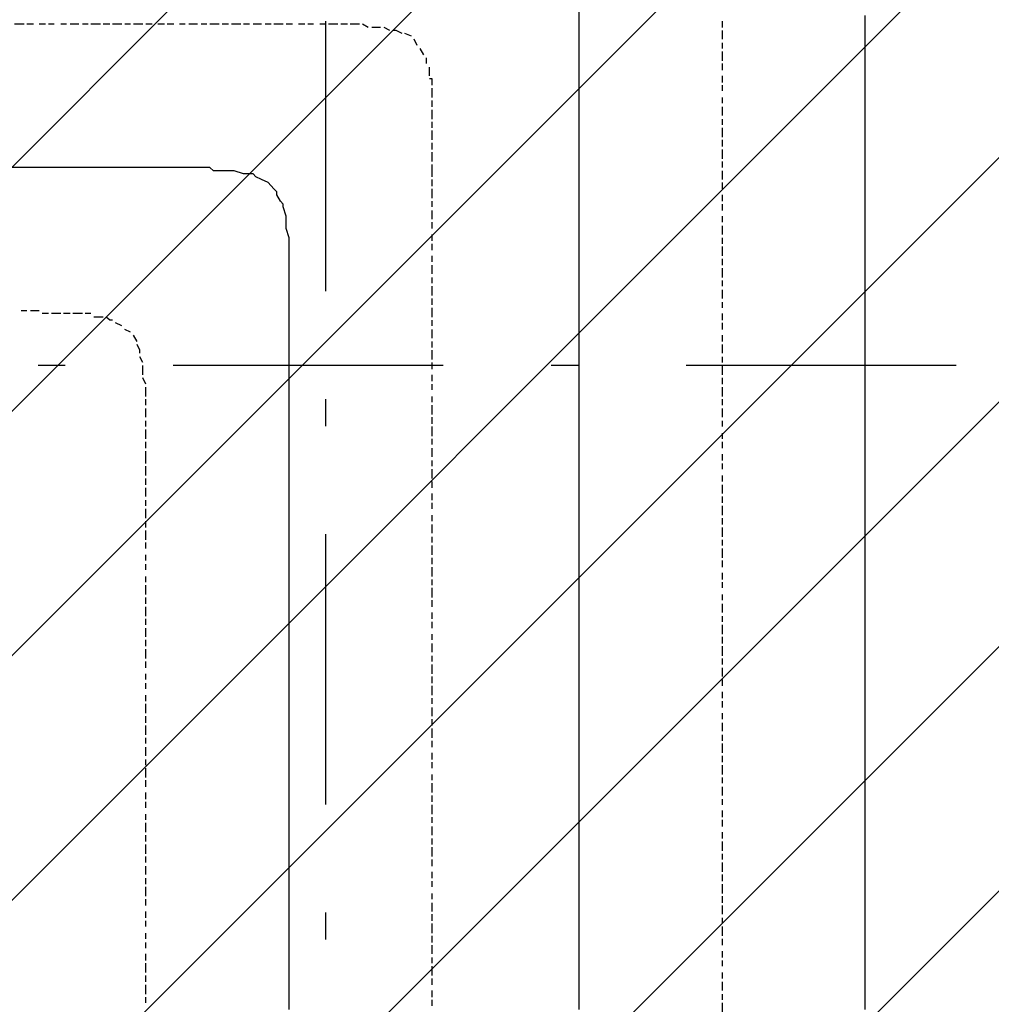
# Model space of a CAD drawing. Extents: x 997 to 109698, y 921 to 94021.
# Tile 568 of 656: x 17061 to 18410, y 55844 to 57211. Entities that reach past the tile are written whole.
import ezdxf

# ---------------------------------------------------------------- set-up
doc = ezdxf.new("R2010")
doc.units = 0
doc.header["$MEASUREMENT"] = 0
doc.layers.add('12', color=7, linetype='CONTINUOUS')
doc.layers.add('28', color=7, linetype='CONTINUOUS')

msp = doc.modelspace()

# ---------------------------------------------------------------- linework, layer by layer
at = {"layer": '12', "color": 5}
for p, q in [((17837.630503, 57208.563401), (17837.630503, 57221.563401)), ((18234.630503, 57208.563401), (18234.630503, 57216.563401)), ((17837.630503, 57204.563401), (17837.630503, 57208.563401)), ((17837.630503, 57195.563401), (17837.630503, 57204.563401)), ((17837.630503, 57187.563401), (17837.630503, 57195.563401)), ((18234.630503, 57195.563401), (18234.630503, 57208.563401)), ((18234.630503, 57187.563401), (18234.630503, 57195.563401)), ((17837.630503, 57174.563401), (17837.630503, 57187.563401)), ((18234.630503, 57174.563401), (18234.630503, 57187.563401)), ((17837.630503, 57166.563401), (17837.630503, 57174.563401)), ((18234.630503, 57166.563401), (18234.630503, 57174.563401)), ((17837.630503, 57157.563401), (17837.630503, 57166.563401)), ((17837.630503, 57144.563401), (17837.630503, 57157.563401)), ((18234.630503, 57157.563401), (18234.630503, 57166.563401)), ((18234.630503, 57144.563401), (18234.630503, 57157.563401)), ((17837.630503, 57136.563401), (17837.630503, 57144.563401)), ((18234.630503, 57136.563401), (18234.630503, 57144.563401)), ((17837.630503, 57128.563401), (17837.630503, 57136.563401)), ((17837.630503, 57115.563401), (17837.630503, 57128.563401)), ((18234.630503, 57128.563401), (18234.630503, 57136.563401)), ((18234.630503, 57115.563401), (18234.630503, 57128.563401)), ((17837.630503, 57106.563401), (17837.630503, 57115.563401)), ((18234.630503, 57106.563401), (18234.630503, 57115.563401)), ((17837.630503, 57098.563401), (17837.630503, 57106.563401)), ((18234.630503, 57098.563401), (18234.630503, 57106.563401)), ((17837.630503, 57085.563401), (17837.630503, 57098.563401)), ((18234.630503, 57085.563401), (18234.630503, 57098.563401)), ((17837.630503, 57077.563401), (17837.630503, 57085.563401)), ((17837.630503, 57064.563401), (17837.630503, 57077.563401)), ((18234.630503, 57077.563401), (18234.630503, 57085.563401)), ((18234.630503, 57064.563401), (18234.630503, 57077.563401)), ((17837.630503, 57056.563401), (17837.630503, 57064.563401)), ((18234.630503, 57056.563401), (18234.630503, 57064.563401)), ((17837.630503, 57047.563401), (17837.630503, 57056.563401)), ((17837.630503, 57034.563401), (17837.630503, 57047.563401)), ((18234.630503, 57047.563401), (18234.630503, 57056.563401)), ((18234.630503, 57034.563401), (18234.630503, 57047.563401)), ((17837.630503, 57026.563401), (17837.630503, 57034.563401)), ((18234.630503, 57026.563401), (18234.630503, 57034.563401)), ((17837.630503, 57017.563401), (17837.630503, 57026.563401)), ((18234.630503, 57017.563401), (18234.630503, 57026.563401)), ((17062.630503, 57005.563401), (17049.630503, 57005.563401)), ((17070.630503, 57005.563401), (17062.630503, 57005.563401)), ((17079.630503, 57005.563401), (17070.630503, 57005.563401)), ((17091.630503, 57005.563401), (17079.630503, 57005.563401)), ((17100.630503, 57005.563401), (17091.630503, 57005.563401)), ((17108.630503, 57005.563401), (17100.630503, 57005.563401)), ((17121.630503, 57005.563401), (17108.630503, 57005.563401)), ((17130.630503, 57005.563401), (17121.630503, 57005.563401)), ((17142.630503, 57005.563401), (17130.630503, 57005.563401)), ((17151.630503, 57005.563401), (17142.630503, 57005.563401)), ((17159.630503, 57005.563401), (17151.630503, 57005.563401)), ((17172.630503, 57005.563401), (17159.630503, 57005.563401)), ((17180.630503, 57005.563401), (17172.630503, 57005.563401)), ((17189.630503, 57005.563401), (17180.630503, 57005.563401)), ((17202.630503, 57005.563401), (17189.630503, 57005.563401)), ((17210.630503, 57005.563401), (17202.630503, 57005.563401)), ((17218.630503, 57005.563401), (17210.630503, 57005.563401)), ((17231.630503, 57005.563401), (17218.630503, 57005.563401)), ((17235.630503, 57005.563401), (17231.630503, 57005.563401)), ((17240.630503, 57005.563401), (17235.630503, 57005.563401)), ((17252.630503, 57005.563401), (17240.630503, 57005.563401)), ((17261.630503, 57005.563401), (17252.630503, 57005.563401)), ((17269.630503, 57005.563401), (17261.630503, 57005.563401)), ((17282.630503, 57005.563401), (17269.630503, 57005.563401)), ((17290.630503, 57005.563401), (17282.630503, 57005.563401)), ((17299.630503, 57005.563401), (17290.630503, 57005.563401)), ((17312.630503, 57005.563401), (17299.630503, 57005.563401)), ((17320.630503, 57005.563401), (17312.630503, 57005.563401)), ((17837.630503, 57005.563401), (17837.630503, 57017.563401)), ((17837.630503, 56996.563401), (17837.630503, 57005.563401)), ((18234.630503, 57005.563401), (18234.630503, 57017.563401)), ((18234.630503, 56996.563401), (18234.630503, 57005.563401)), ((17341.630503, 57000.563401), (17329.630503, 57000.563401)), ((17350.630503, 57000.563401), (17341.630503, 57000.563401)), ((17358.630503, 57000.563401), (17350.630503, 57000.563401)), ((17371.630503, 56996.563401), (17358.630503, 57000.563401)), ((17379.630503, 56996.563401), (17371.630503, 56996.563401)), ((17396.630503, 56988.563401), (17388.630503, 56992.563401)), ((17837.630503, 56988.563401), (17837.630503, 56996.563401)), ((18234.630503, 56988.563401), (18234.630503, 56996.563401)), ((17405.630503, 56984.563401), (17396.630503, 56988.563401)), ((17413.630503, 56975.563401), (17405.630503, 56984.563401)), ((17837.630503, 56975.563401), (17837.630503, 56988.563401)), ((18234.630503, 56975.563401), (18234.630503, 56988.563401)), ((17422.630503, 56958.563401), (17417.630503, 56967.563401)), ((17837.630503, 56967.563401), (17837.630503, 56975.563401)), ((17837.630503, 56958.563401), (17837.630503, 56967.563401)), ((18234.630503, 56967.563401), (18234.630503, 56975.563401)), ((18234.630503, 56954.563401), (18234.630503, 56967.563401)), ((17430.630503, 56937.563401), (17426.630503, 56950.563401)), ((17837.630503, 56945.563401), (17837.630503, 56958.563401)), ((18234.630503, 56945.563401), (18234.630503, 56954.563401)), ((17430.630503, 56929.563401), (17430.630503, 56937.563401)), ((17837.630503, 56937.563401), (17837.630503, 56945.563401)), ((17837.630503, 56924.563401), (17837.630503, 56937.563401)), ((18234.630503, 56937.563401), (18234.630503, 56945.563401)), ((18234.630503, 56924.563401), (18234.630503, 56937.563401)), ((17430.630503, 56920.563401), (17430.630503, 56929.563401)), ((17837.630503, 56916.563401), (17837.630503, 56924.563401)), ((18234.630503, 56916.563401), (18234.630503, 56924.563401)), ((17434.630503, 56907.563401), (17430.630503, 56920.563401)), ((17837.630503, 56907.563401), (17837.630503, 56916.563401)), ((18234.630503, 56907.563401), (18234.630503, 56916.563401)), ((17434.630503, 56899.563401), (17434.630503, 56907.563401)), ((17434.630503, 56890.563401), (17434.630503, 56899.563401)), ((17837.630503, 56895.563401), (17837.630503, 56907.563401)), ((17837.630503, 56886.563401), (17837.630503, 56895.563401)), ((18234.630503, 56895.563401), (18234.630503, 56907.563401)), ((18234.630503, 56886.563401), (18234.630503, 56895.563401)), ((17434.630503, 56878.563401), (17434.630503, 56890.563401)), ((17837.630503, 56878.563401), (17837.630503, 56886.563401)), ((18234.630503, 56878.563401), (18234.630503, 56886.563401)), ((17434.630503, 56869.563401), (17434.630503, 56878.563401)), ((17434.630503, 56861.563401), (17434.630503, 56869.563401)), ((17837.630503, 56865.563401), (17837.630503, 56878.563401)), ((18234.630503, 56865.563401), (18234.630503, 56878.563401)), ((17434.630503, 56848.563401), (17434.630503, 56861.563401)), ((17837.630503, 56857.563401), (17837.630503, 56865.563401)), ((17837.630503, 56848.563401), (17837.630503, 56857.563401)), ((18234.630503, 56857.563401), (18234.630503, 56865.563401)), ((18234.630503, 56844.563401), (18234.630503, 56857.563401)), ((17434.630503, 56840.563401), (17434.630503, 56848.563401)), ((17434.630503, 56827.563401), (17434.630503, 56840.563401)), ((17837.630503, 56835.563401), (17837.630503, 56848.563401)), ((18234.630503, 56835.563401), (18234.630503, 56844.563401)), ((17434.630503, 56818.563401), (17434.630503, 56827.563401)), ((17837.630503, 56827.563401), (17837.630503, 56835.563401)), ((17837.630503, 56814.563401), (17837.630503, 56827.563401)), ((18234.630503, 56827.563401), (18234.630503, 56835.563401)), ((18234.630503, 56814.563401), (18234.630503, 56827.563401)), ((17434.630503, 56810.563401), (17434.630503, 56818.563401)), ((17837.630503, 56806.563401), (17837.630503, 56814.563401)), ((18234.630503, 56806.563401), (18234.630503, 56814.563401)), ((17434.630503, 56806.563401), (17434.630503, 56810.563401)), ((17434.630503, 56797.563401), (17434.630503, 56806.563401)), ((17837.630503, 56797.563401), (17837.630503, 56806.563401)), ((18234.630503, 56797.563401), (18234.630503, 56806.563401)), ((17434.630503, 56785.563401), (17434.630503, 56797.563401)), ((17434.630503, 56776.563401), (17434.630503, 56785.563401)), ((17837.630503, 56785.563401), (17837.630503, 56797.563401)), ((17837.630503, 56776.563401), (17837.630503, 56785.563401)), ((18234.630503, 56785.563401), (18234.630503, 56797.563401)), ((18234.630503, 56776.563401), (18234.630503, 56785.563401)), ((17434.630503, 56768.563401), (17434.630503, 56776.563401)), ((17837.630503, 56768.563401), (17837.630503, 56776.563401)), ((18234.630503, 56768.563401), (18234.630503, 56776.563401)), ((17434.630503, 56755.563401), (17434.630503, 56768.563401)), ((17837.630503, 56755.563401), (17837.630503, 56768.563401)), ((18234.630503, 56755.563401), (18234.630503, 56768.563401)), ((17434.630503, 56747.563401), (17434.630503, 56755.563401)), ((17434.630503, 56738.563401), (17434.630503, 56747.563401)), ((17837.630503, 56747.563401), (17837.630503, 56755.563401)), ((17837.630503, 56738.563401), (17837.630503, 56747.563401)), ((18234.630503, 56747.563401), (18234.630503, 56755.563401)), ((18234.630503, 56738.563401), (18234.630503, 56747.563401)), ((17434.630503, 56725.563401), (17434.630503, 56738.563401)), ((17837.630503, 56725.563401), (17837.630503, 56738.563401)), ((18234.630503, 56725.563401), (18234.630503, 56738.563401)), ((17434.630503, 56717.563401), (17434.630503, 56725.563401)), ((17434.630503, 56704.563401), (17434.630503, 56717.563401)), ((17837.630503, 56717.563401), (17837.630503, 56725.563401)), ((17837.630503, 56704.563401), (17837.630503, 56717.563401)), ((18234.630503, 56717.563401), (18234.630503, 56725.563401)), ((18234.630503, 56704.563401), (18234.630503, 56717.563401)), ((17434.630503, 56696.563401), (17434.630503, 56704.563401)), ((17837.630503, 56696.563401), (17837.630503, 56704.563401)), ((18234.630503, 56696.563401), (18234.630503, 56704.563401)), ((17434.630503, 56687.563401), (17434.630503, 56696.563401)), ((17837.630503, 56687.563401), (17837.630503, 56696.563401)), ((18234.630503, 56687.563401), (18234.630503, 56696.563401)), ((17434.630503, 56675.563401), (17434.630503, 56687.563401)), ((17837.630503, 56675.563401), (17837.630503, 56687.563401)), ((18234.630503, 56675.563401), (18234.630503, 56687.563401)), ((17434.630503, 56666.563401), (17434.630503, 56675.563401)), ((17434.630503, 56658.563401), (17434.630503, 56666.563401)), ((17837.630503, 56666.563401), (17837.630503, 56675.563401)), ((17837.630503, 56658.563401), (17837.630503, 56666.563401)), ((18234.630503, 56666.563401), (18234.630503, 56675.563401)), ((18234.630503, 56658.563401), (18234.630503, 56666.563401)), ((17434.630503, 56645.563401), (17434.630503, 56658.563401)), ((17837.630503, 56645.563401), (17837.630503, 56658.563401)), ((18234.630503, 56645.563401), (18234.630503, 56658.563401)), ((17434.630503, 56636.563401), (17434.630503, 56645.563401)), ((17434.630503, 56628.563401), (17434.630503, 56636.563401)), ((17837.630503, 56636.563401), (17837.630503, 56645.563401)), ((17837.630503, 56628.563401), (17837.630503, 56636.563401)), ((18234.630503, 56636.563401), (18234.630503, 56645.563401)), ((18234.630503, 56628.563401), (18234.630503, 56636.563401)), ((17434.630503, 56615.563401), (17434.630503, 56628.563401)), ((17837.630503, 56615.563401), (17837.630503, 56628.563401)), ((18234.630503, 56615.563401), (18234.630503, 56628.563401)), ((17434.630503, 56607.563401), (17434.630503, 56615.563401)), ((17434.630503, 56598.563401), (17434.630503, 56607.563401)), ((17837.630503, 56607.563401), (17837.630503, 56615.563401)), ((17837.630503, 56594.563401), (17837.630503, 56607.563401)), ((18234.630503, 56607.563401), (18234.630503, 56615.563401)), ((18234.630503, 56594.563401), (18234.630503, 56607.563401)), ((17434.630503, 56586.563401), (17434.630503, 56598.563401)), ((17837.630503, 56586.563401), (17837.630503, 56594.563401)), ((18234.630503, 56586.563401), (18234.630503, 56594.563401)), ((17434.630503, 56577.563401), (17434.630503, 56586.563401)), ((17837.630503, 56577.563401), (17837.630503, 56586.563401)), ((18234.630503, 56577.563401), (18234.630503, 56586.563401)), ((17434.630503, 56564.563401), (17434.630503, 56577.563401)), ((17837.630503, 56564.563401), (17837.630503, 56577.563401)), ((18234.630503, 56564.563401), (18234.630503, 56577.563401)), ((17434.630503, 56556.563401), (17434.630503, 56564.563401)), ((17434.630503, 56548.563401), (17434.630503, 56556.563401)), ((17837.630503, 56556.563401), (17837.630503, 56564.563401)), ((17837.630503, 56548.563401), (17837.630503, 56556.563401)), ((18234.630503, 56556.563401), (18234.630503, 56564.563401)), ((18234.630503, 56548.563401), (18234.630503, 56556.563401)), ((17434.630503, 56535.563401), (17434.630503, 56548.563401)), ((17837.630503, 56535.563401), (17837.630503, 56548.563401)), ((18234.630503, 56535.563401), (18234.630503, 56548.563401)), ((17434.630503, 56526.563401), (17434.630503, 56535.563401)), ((17434.630503, 56518.563401), (17434.630503, 56526.563401)), ((17837.630503, 56526.563401), (17837.630503, 56535.563401)), ((17837.630503, 56518.563401), (17837.630503, 56526.563401)), ((18234.630503, 56526.563401), (18234.630503, 56535.563401)), ((18234.630503, 56518.563401), (18234.630503, 56526.563401)), ((17434.630503, 56505.563401), (17434.630503, 56518.563401)), ((17837.630503, 56505.563401), (17837.630503, 56518.563401)), ((18234.630503, 56505.563401), (18234.630503, 56518.563401)), ((17434.630503, 56497.563401), (17434.630503, 56505.563401)), ((17837.630503, 56497.563401), (17837.630503, 56505.563401)), ((18234.630503, 56497.563401), (18234.630503, 56505.563401)), ((17434.630503, 56488.563401), (17434.630503, 56497.563401)), ((17434.630503, 56476.563401), (17434.630503, 56488.563401)), ((17837.630503, 56484.563401), (17837.630503, 56497.563401)), ((17837.630503, 56476.563401), (17837.630503, 56484.563401)), ((18234.630503, 56484.563401), (18234.630503, 56497.563401)), ((18234.630503, 56476.563401), (18234.630503, 56484.563401)), ((17434.630503, 56467.563401), (17434.630503, 56476.563401)), ((17837.630503, 56467.563401), (17837.630503, 56476.563401)), ((18234.630503, 56467.563401), (18234.630503, 56476.563401)), ((17434.630503, 56454.563401), (17434.630503, 56467.563401)), ((17837.630503, 56454.563401), (17837.630503, 56467.563401)), ((18234.630503, 56454.563401), (18234.630503, 56467.563401)), ((17434.630503, 56446.563401), (17434.630503, 56454.563401)), ((17434.630503, 56437.563401), (17434.630503, 56446.563401)), ((17837.630503, 56446.563401), (17837.630503, 56454.563401)), ((17837.630503, 56437.563401), (17837.630503, 56446.563401)), ((18234.630503, 56446.563401), (18234.630503, 56454.563401)), ((18234.630503, 56437.563401), (18234.630503, 56446.563401)), ((17434.630503, 56425.563401), (17434.630503, 56437.563401)), ((17837.630503, 56425.563401), (17837.630503, 56437.563401)), ((18234.630503, 56425.563401), (18234.630503, 56437.563401)), ((17434.630503, 56416.563401), (17434.630503, 56425.563401)), ((17434.630503, 56408.563401), (17434.630503, 56416.563401)), ((17837.630503, 56416.563401), (17837.630503, 56425.563401)), ((17837.630503, 56408.563401), (17837.630503, 56416.563401)), ((18234.630503, 56416.563401), (18234.630503, 56425.563401)), ((18234.630503, 56408.563401), (18234.630503, 56416.563401)), ((17434.630503, 56395.563401), (17434.630503, 56408.563401)), ((17837.630503, 56395.563401), (17837.630503, 56408.563401)), ((18234.630503, 56395.563401), (18234.630503, 56408.563401)), ((17434.630503, 56387.563401), (17434.630503, 56395.563401)), ((17837.630503, 56387.563401), (17837.630503, 56395.563401)), ((18234.630503, 56387.563401), (18234.630503, 56395.563401)), ((17434.630503, 56378.563401), (17434.630503, 56387.563401)), ((17434.630503, 56365.563401), (17434.630503, 56378.563401)), ((17837.630503, 56378.563401), (17837.630503, 56387.563401)), ((17837.630503, 56365.563401), (17837.630503, 56378.563401)), ((18234.630503, 56374.563401), (18234.630503, 56387.563401)), ((17434.630503, 56357.563401), (17434.630503, 56365.563401)), ((17837.630503, 56357.563401), (17837.630503, 56365.563401)), ((18234.630503, 56365.563401), (18234.630503, 56374.563401)), ((18234.630503, 56357.563401), (18234.630503, 56365.563401)), ((17434.630503, 56344.563401), (17434.630503, 56357.563401)), ((17837.630503, 56344.563401), (17837.630503, 56357.563401)), ((18234.630503, 56344.563401), (18234.630503, 56357.563401)), ((17434.630503, 56336.563401), (17434.630503, 56344.563401)), ((17434.630503, 56327.563401), (17434.630503, 56336.563401)), ((17837.630503, 56336.563401), (17837.630503, 56344.563401)), ((17837.630503, 56327.563401), (17837.630503, 56336.563401)), ((18234.630503, 56336.563401), (18234.630503, 56344.563401)), ((18234.630503, 56327.563401), (18234.630503, 56336.563401)), ((17434.630503, 56315.563401), (17434.630503, 56327.563401)), ((17837.630503, 56315.563401), (17837.630503, 56327.563401)), ((18234.630503, 56315.563401), (18234.630503, 56327.563401)), ((17434.630503, 56306.563401), (17434.630503, 56315.563401)), ((17837.630503, 56306.563401), (17837.630503, 56315.563401)), ((18234.630503, 56306.563401), (18234.630503, 56315.563401)), ((17434.630503, 56298.563401), (17434.630503, 56306.563401)), ((17434.630503, 56285.563401), (17434.630503, 56298.563401)), ((17837.630503, 56298.563401), (17837.630503, 56306.563401)), ((17837.630503, 56285.563401), (17837.630503, 56298.563401)), ((18234.630503, 56298.563401), (18234.630503, 56306.563401)), ((18234.630503, 56285.563401), (18234.630503, 56298.563401)), ((17434.630503, 56277.563401), (17434.630503, 56285.563401)), ((17837.630503, 56277.563401), (17837.630503, 56285.563401)), ((18234.630503, 56277.563401), (18234.630503, 56285.563401)), ((17434.630503, 56268.563401), (17434.630503, 56277.563401)), ((17434.630503, 56255.563401), (17434.630503, 56268.563401)), ((17837.630503, 56268.563401), (17837.630503, 56277.563401)), ((17837.630503, 56255.563401), (17837.630503, 56268.563401)), ((18234.630503, 56264.563401), (18234.630503, 56277.563401)), ((17434.630503, 56247.563401), (17434.630503, 56255.563401)), ((17837.630503, 56247.563401), (17837.630503, 56255.563401)), ((18234.630503, 56255.563401), (18234.630503, 56264.563401)), ((18234.630503, 56247.563401), (18234.630503, 56255.563401)), ((17434.630503, 56234.563401), (17434.630503, 56247.563401)), ((17837.630503, 56234.563401), (17837.630503, 56247.563401)), ((18234.630503, 56234.563401), (18234.630503, 56247.563401)), ((17434.630503, 56226.563401), (17434.630503, 56234.563401)), ((17434.630503, 56217.563401), (17434.630503, 56226.563401)), ((17837.630503, 56226.563401), (17837.630503, 56234.563401)), ((17837.630503, 56217.563401), (17837.630503, 56226.563401)), ((18234.630503, 56226.563401), (18234.630503, 56234.563401)), ((18234.630503, 56217.563401), (18234.630503, 56226.563401)), ((17434.630503, 56205.563401), (17434.630503, 56217.563401)), ((17837.630503, 56205.563401), (17837.630503, 56217.563401)), ((18234.630503, 56205.563401), (18234.630503, 56217.563401)), ((17434.630503, 56196.563401), (17434.630503, 56205.563401)), ((17837.630503, 56196.563401), (17837.630503, 56205.563401)), ((18234.630503, 56196.563401), (18234.630503, 56205.563401)), ((17434.630503, 56188.563401), (17434.630503, 56196.563401)), ((17434.630503, 56175.563401), (17434.630503, 56188.563401)), ((17837.630503, 56188.563401), (17837.630503, 56196.563401)), ((17837.630503, 56175.563401), (17837.630503, 56188.563401)), ((18234.630503, 56188.563401), (18234.630503, 56196.563401)), ((18234.630503, 56175.563401), (18234.630503, 56188.563401)), ((17434.630503, 56167.563401), (17434.630503, 56175.563401)), ((17837.630503, 56167.563401), (17837.630503, 56175.563401)), ((18234.630503, 56167.563401), (18234.630503, 56175.563401)), ((17434.630503, 56158.563401), (17434.630503, 56167.563401)), ((17434.630503, 56145.563401), (17434.630503, 56158.563401)), ((17837.630503, 56158.563401), (17837.630503, 56167.563401)), ((17837.630503, 56145.563401), (17837.630503, 56158.563401)), ((18234.630503, 56158.563401), (18234.630503, 56167.563401)), ((18234.630503, 56145.563401), (18234.630503, 56158.563401)), ((17434.630503, 56137.563401), (17434.630503, 56145.563401)), ((17837.630503, 56137.563401), (17837.630503, 56145.563401)), ((18234.630503, 56137.563401), (18234.630503, 56145.563401)), ((17434.630503, 56124.563401), (17434.630503, 56137.563401)), ((17837.630503, 56124.563401), (17837.630503, 56137.563401)), ((18234.630503, 56124.563401), (18234.630503, 56137.563401)), ((17434.630503, 56116.563401), (17434.630503, 56124.563401)), ((17434.630503, 56107.563401), (17434.630503, 56116.563401)), ((17837.630503, 56116.563401), (17837.630503, 56124.563401)), ((17837.630503, 56107.563401), (17837.630503, 56116.563401)), ((18234.630503, 56116.563401), (18234.630503, 56124.563401)), ((18234.630503, 56107.563401), (18234.630503, 56116.563401)), ((17434.630503, 56095.563401), (17434.630503, 56107.563401)), ((17837.630503, 56095.563401), (17837.630503, 56107.563401)), ((18234.630503, 56095.563401), (18234.630503, 56107.563401)), ((17434.630503, 56086.563401), (17434.630503, 56095.563401)), ((17837.630503, 56086.563401), (17837.630503, 56095.563401)), ((18234.630503, 56086.563401), (18234.630503, 56095.563401)), ((17434.630503, 56078.563401), (17434.630503, 56086.563401)), ((17434.630503, 56065.563401), (17434.630503, 56078.563401)), ((17837.630503, 56078.563401), (17837.630503, 56086.563401)), ((17837.630503, 56065.563401), (17837.630503, 56078.563401)), ((18234.630503, 56078.563401), (18234.630503, 56086.563401)), ((18234.630503, 56065.563401), (18234.630503, 56078.563401)), ((17434.630503, 56056.563401), (17434.630503, 56065.563401)), ((17837.630503, 56056.563401), (17837.630503, 56065.563401)), ((18234.630503, 56056.563401), (18234.630503, 56065.563401)), ((17434.630503, 56048.563401), (17434.630503, 56056.563401)), ((17434.630503, 56035.563401), (17434.630503, 56048.563401)), ((17837.630503, 56048.563401), (17837.630503, 56056.563401)), ((17837.630503, 56035.563401), (17837.630503, 56048.563401)), ((18234.630503, 56048.563401), (18234.630503, 56056.563401)), ((18234.630503, 56035.563401), (18234.630503, 56048.563401)), ((17434.630503, 56027.563401), (17434.630503, 56035.563401)), ((17837.630503, 56027.563401), (17837.630503, 56035.563401)), ((18234.630503, 56027.563401), (18234.630503, 56035.563401)), ((17434.630503, 56018.563401), (17434.630503, 56027.563401)), ((17837.630503, 56014.563401), (17837.630503, 56027.563401)), ((18234.630503, 56014.563401), (18234.630503, 56027.563401)), ((17434.630503, 56006.563401), (17434.630503, 56018.563401)), ((17434.630503, 55997.563401), (17434.630503, 56006.563401)), ((17837.630503, 56006.563401), (17837.630503, 56014.563401)), ((17837.630503, 55997.563401), (17837.630503, 56006.563401)), ((18234.630503, 56006.563401), (18234.630503, 56014.563401)), ((18234.630503, 55997.563401), (18234.630503, 56006.563401)), ((17434.630503, 55984.563401), (17434.630503, 55997.563401)), ((17837.630503, 55984.563401), (17837.630503, 55997.563401)), ((18234.630503, 55984.563401), (18234.630503, 55997.563401)), ((17434.630503, 55976.563401), (17434.630503, 55984.563401)), ((17837.630503, 55976.563401), (17837.630503, 55984.563401)), ((18234.630503, 55976.563401), (18234.630503, 55984.563401)), ((17434.630503, 55968.563401), (17434.630503, 55976.563401)), ((17434.630503, 55955.563401), (17434.630503, 55968.563401)), ((17837.630503, 55968.563401), (17837.630503, 55976.563401)), ((17837.630503, 55955.563401), (17837.630503, 55968.563401)), ((18234.630503, 55968.563401), (18234.630503, 55976.563401)), ((18234.630503, 55955.563401), (18234.630503, 55968.563401)), ((17434.630503, 55946.563401), (17434.630503, 55955.563401)), ((17837.630503, 55946.563401), (17837.630503, 55955.563401)), ((18234.630503, 55946.563401), (18234.630503, 55955.563401)), ((17434.630503, 55938.563401), (17434.630503, 55946.563401)), ((17434.630503, 55925.563401), (17434.630503, 55938.563401)), ((17837.630503, 55938.563401), (17837.630503, 55946.563401)), ((17837.630503, 55925.563401), (17837.630503, 55938.563401)), ((18234.630503, 55938.563401), (18234.630503, 55946.563401)), ((18234.630503, 55925.563401), (18234.630503, 55938.563401)), ((17434.630503, 55917.563401), (17434.630503, 55925.563401)), ((17837.630503, 55917.563401), (17837.630503, 55925.563401)), ((18234.630503, 55917.563401), (18234.630503, 55925.563401)), ((17434.630503, 55908.563401), (17434.630503, 55917.563401)), ((17837.630503, 55904.563401), (17837.630503, 55917.563401)), ((18234.630503, 55904.563401), (18234.630503, 55917.563401)), ((17434.630503, 55896.563401), (17434.630503, 55908.563401)), ((17837.630503, 55896.563401), (17837.630503, 55904.563401)), ((18234.630503, 55896.563401), (18234.630503, 55904.563401)), ((17434.630503, 55887.563401), (17434.630503, 55896.563401)), ((17434.630503, 55874.563401), (17434.630503, 55887.563401)), ((17837.630503, 55887.563401), (17837.630503, 55896.563401)), ((17837.630503, 55874.563401), (17837.630503, 55887.563401)), ((18234.630503, 55887.563401), (18234.630503, 55896.563401)), ((18234.630503, 55874.563401), (18234.630503, 55887.563401)), ((17434.630503, 55866.563401), (17434.630503, 55874.563401)), ((17837.630503, 55866.563401), (17837.630503, 55874.563401)), ((18234.630503, 55866.563401), (18234.630503, 55874.563401)), ((17434.630503, 55857.563401), (17434.630503, 55866.563401)), ((17434.630503, 55845.563401), (17434.630503, 55857.563401)), ((17837.630503, 55857.563401), (17837.630503, 55866.563401)), ((17837.630503, 55845.563401), (17837.630503, 55857.563401)), ((18234.630503, 55857.563401), (18234.630503, 55866.563401)), ((18234.630503, 55845.563401), (18234.630503, 55857.563401)), ((17434.630503, 55836.563401), (17434.630503, 55845.563401)), ((17837.630503, 55836.563401), (17837.630503, 55845.563401)), ((18234.630503, 55836.563401), (18234.630503, 55845.563401))]:
    msp.add_line(p, q, dxfattribs=at)
at = {"layer": '12', "color": 1}
for p, q in [((17066.630503, 57204.563401), (17053.630503, 57204.563401)), ((17079.630503, 57204.563401), (17070.630503, 57204.563401)), ((17096.630503, 57204.563401), (17087.630503, 57204.563401)), ((17108.630503, 57204.563401), (17100.630503, 57204.563401)), ((17125.630503, 57204.563401), (17117.630503, 57204.563401)), ((17142.630503, 57204.563401), (17130.630503, 57204.563401)), ((17155.630503, 57204.563401), (17147.630503, 57204.563401)), ((17172.630503, 57204.563401), (17159.630503, 57204.563401)), ((17185.630503, 57204.563401), (17176.630503, 57204.563401)), ((17202.630503, 57204.563401), (17189.630503, 57204.563401)), ((17214.630503, 57204.563401), (17206.630503, 57204.563401)), ((17231.630503, 57204.563401), (17218.630503, 57204.563401)), ((17244.630503, 57204.563401), (17235.630503, 57204.563401)), ((17261.630503, 57204.563401), (17252.630503, 57204.563401)), ((17274.630503, 57204.563401), (17265.630503, 57204.563401)), ((17290.630503, 57204.563401), (17282.630503, 57204.563401)), ((17307.630503, 57204.563401), (17295.630503, 57204.563401)), ((17320.630503, 57204.563401), (17312.630503, 57204.563401)), ((17337.630503, 57204.563401), (17324.630503, 57204.563401)), ((17350.630503, 57204.563401), (17341.630503, 57204.563401)), ((17367.630503, 57204.563401), (17354.630503, 57204.563401)), ((17379.630503, 57204.563401), (17371.630503, 57204.563401)), ((17396.630503, 57204.563401), (17384.630503, 57204.563401)), ((17409.630503, 57204.563401), (17401.630503, 57204.563401)), ((17426.630503, 57204.563401), (17413.630503, 57204.563401)), ((17434.630503, 57204.563401), (17430.630503, 57204.563401)), ((17439.630503, 57204.563401), (17434.630503, 57204.563401)), ((17456.630503, 57204.563401), (17447.630503, 57204.563401)), ((17468.630503, 57204.563401), (17460.630503, 57204.563401)), ((17485.630503, 57204.563401), (17477.630503, 57204.563401)), ((17502.630503, 57204.563401), (17489.630503, 57204.563401)), ((17515.630503, 57204.563401), (17506.630503, 57204.563401)), ((17532.630503, 57204.563401), (17519.630503, 57204.563401)), ((17544.630503, 57199.563401), (17536.630503, 57204.563401)), ((17561.630503, 57199.563401), (17549.630503, 57199.563401)), ((17574.630503, 57195.563401), (17566.630503, 57199.563401)), ((18036.630503, 57199.563401), (18036.630503, 57208.563401)), ((18036.630503, 57183.563401), (18036.630503, 57195.563401)), ((17604.630503, 57187.563401), (17595.630503, 57191.563401)), ((17612.630503, 57174.563401), (17608.630503, 57183.563401)), ((17621.630503, 57161.563401), (17616.630503, 57170.563401)), ((18036.630503, 57170.563401), (18036.630503, 57178.563401)), ((17625.630503, 57149.563401), (17625.630503, 57157.563401)), ((18036.630503, 57153.563401), (18036.630503, 57166.563401)), ((17629.630503, 57132.563401), (17629.630503, 57144.563401)), ((18036.630503, 57140.563401), (18036.630503, 57149.563401)), ((18036.630503, 57123.563401), (18036.630503, 57132.563401)), ((17633.630503, 57102.563401), (17633.630503, 57115.563401)), ((18036.630503, 57111.563401), (18036.630503, 57119.563401)), ((18036.630503, 57094.563401), (18036.630503, 57102.563401)), ((17633.630503, 57089.563401), (17633.630503, 57098.563401)), ((18036.630503, 57077.563401), (18036.630503, 57089.563401)), ((17633.630503, 57072.563401), (17633.630503, 57085.563401)), ((18036.630503, 57064.563401), (18036.630503, 57072.563401)), ((17633.630503, 57060.563401), (17633.630503, 57068.563401)), ((18036.630503, 57047.563401), (18036.630503, 57060.563401)), ((17633.630503, 57043.563401), (17633.630503, 57056.563401)), ((17633.630503, 57030.563401), (17633.630503, 57039.563401)), ((18036.630503, 57034.563401), (18036.630503, 57043.563401)), ((17633.630503, 57013.563401), (17633.630503, 57026.563401)), ((18036.630503, 57017.563401), (18036.630503, 57030.563401)), ((17633.630503, 57005.563401), (17633.630503, 57009.563401)), ((17633.630503, 56992.563401), (17633.630503, 57005.563401)), ((18036.630503, 57005.563401), (18036.630503, 57013.563401)), ((18036.630503, 56988.563401), (18036.630503, 57000.563401)), ((17633.630503, 56979.563401), (17633.630503, 56988.563401)), ((18036.630503, 56975.563401), (18036.630503, 56984.563401)), ((17633.630503, 56962.563401), (17633.630503, 56975.563401)), ((18036.630503, 56958.563401), (18036.630503, 56967.563401)), ((17633.630503, 56950.563401), (17633.630503, 56958.563401)), ((18036.630503, 56945.563401), (18036.630503, 56954.563401)), ((17633.630503, 56933.563401), (17633.630503, 56945.563401)), ((18036.630503, 56929.563401), (18036.630503, 56937.563401)), ((17633.630503, 56920.563401), (17633.630503, 56929.563401)), ((18036.630503, 56912.563401), (18036.630503, 56924.563401)), ((17633.630503, 56903.563401), (17633.630503, 56912.563401)), ((17633.630503, 56890.563401), (17633.630503, 56899.563401)), ((18036.630503, 56899.563401), (18036.630503, 56907.563401)), ((18036.630503, 56882.563401), (18036.630503, 56895.563401)), ((17633.630503, 56874.563401), (17633.630503, 56882.563401)), ((17633.630503, 56857.563401), (17633.630503, 56869.563401)), ((18036.630503, 56869.563401), (18036.630503, 56878.563401)), ((18036.630503, 56852.563401), (18036.630503, 56865.563401)), ((17633.630503, 56844.563401), (17633.630503, 56852.563401)), ((17633.630503, 56827.563401), (17633.630503, 56840.563401)), ((18036.630503, 56840.563401), (18036.630503, 56848.563401)), ((18036.630503, 56823.563401), (18036.630503, 56835.563401)), ((17633.630503, 56814.563401), (17633.630503, 56823.563401)), ((18036.630503, 56810.563401), (18036.630503, 56818.563401)), ((17070.630503, 56806.563401), (17062.630503, 56806.563401)), ((17087.630503, 56806.563401), (17075.630503, 56806.563401)), ((17100.630503, 56802.563401), (17091.630503, 56802.563401)), ((17117.630503, 56802.563401), (17104.630503, 56802.563401)), ((17130.630503, 56802.563401), (17121.630503, 56802.563401)), ((17147.630503, 56802.563401), (17134.630503, 56802.563401)), ((17159.630503, 56802.563401), (17151.630503, 56802.563401)), ((17633.630503, 56797.563401), (17633.630503, 56810.563401)), ((18036.630503, 56793.563401), (18036.630503, 56802.563401)), ((17176.630503, 56797.563401), (17163.630503, 56797.563401)), ((17202.630503, 56785.563401), (17193.630503, 56789.563401)), ((17633.630503, 56785.563401), (17633.630503, 56793.563401)), ((18036.630503, 56780.563401), (18036.630503, 56789.563401)), ((17214.630503, 56776.563401), (17206.630503, 56780.563401)), ((17223.630503, 56763.563401), (17218.630503, 56772.563401)), ((17633.630503, 56768.563401), (17633.630503, 56780.563401)), ((18036.630503, 56763.563401), (18036.630503, 56772.563401)), ((17633.630503, 56755.563401), (17633.630503, 56763.563401)), ((18036.630503, 56747.563401), (18036.630503, 56759.563401)), ((17633.630503, 56738.563401), (17633.630503, 56751.563401)), ((17231.630503, 56734.563401), (17227.630503, 56742.563401)), ((17231.630503, 56717.563401), (17231.630503, 56730.563401)), ((17633.630503, 56725.563401), (17633.630503, 56734.563401)), ((18036.630503, 56734.563401), (18036.630503, 56742.563401)), ((18036.630503, 56717.563401), (18036.630503, 56730.563401)), ((17633.630503, 56708.563401), (17633.630503, 56717.563401)), ((17235.630503, 56704.563401), (17231.630503, 56713.563401)), ((17633.630503, 56696.563401), (17633.630503, 56704.563401)), ((18036.630503, 56704.563401), (18036.630503, 56713.563401)), ((17235.630503, 56687.563401), (17235.630503, 56700.563401)), ((18036.630503, 56687.563401), (18036.630503, 56700.563401)), ((17235.630503, 56675.563401), (17235.630503, 56683.563401)), ((17633.630503, 56679.563401), (17633.630503, 56687.563401)), ((18036.630503, 56675.563401), (18036.630503, 56683.563401)), ((17235.630503, 56658.563401), (17235.630503, 56670.563401)), ((17633.630503, 56662.563401), (17633.630503, 56675.563401)), ((18036.630503, 56658.563401), (18036.630503, 56670.563401)), ((17235.630503, 56645.563401), (17235.630503, 56653.563401)), ((17633.630503, 56649.563401), (17633.630503, 56658.563401)), ((18036.630503, 56645.563401), (18036.630503, 56653.563401)), ((17235.630503, 56628.563401), (17235.630503, 56641.563401)), ((17633.630503, 56632.563401), (17633.630503, 56645.563401)), ((18036.630503, 56628.563401), (18036.630503, 56636.563401)), ((17235.630503, 56615.563401), (17235.630503, 56624.563401)), ((17633.630503, 56620.563401), (17633.630503, 56628.563401)), ((18036.630503, 56615.563401), (18036.630503, 56624.563401)), ((17235.630503, 56603.563401), (17235.630503, 56611.563401)), ((17633.630503, 56603.563401), (17633.630503, 56615.563401)), ((18036.630503, 56598.563401), (18036.630503, 56607.563401)), ((17235.630503, 56594.563401), (17235.630503, 56603.563401)), ((17633.630503, 56590.563401), (17633.630503, 56598.563401)), ((18036.630503, 56586.563401), (18036.630503, 56594.563401)), ((17235.630503, 56577.563401), (17235.630503, 56590.563401)), ((17633.630503, 56573.563401), (17633.630503, 56586.563401)), ((17235.630503, 56564.563401), (17235.630503, 56573.563401)), ((17633.630503, 56560.563401), (17633.630503, 56569.563401)), ((18036.630503, 56569.563401), (18036.630503, 56577.563401)), ((17235.630503, 56548.563401), (17235.630503, 56560.563401)), ((18036.630503, 56552.563401), (18036.630503, 56564.563401)), ((17235.630503, 56535.563401), (17235.630503, 56543.563401)), ((17633.630503, 56543.563401), (17633.630503, 56552.563401)), ((17633.630503, 56531.563401), (17633.630503, 56539.563401)), ((18036.630503, 56539.563401), (18036.630503, 56548.563401)), ((17235.630503, 56518.563401), (17235.630503, 56531.563401)), ((18036.630503, 56522.563401), (18036.630503, 56535.563401)), ((17235.630503, 56505.563401), (17235.630503, 56514.563401)), ((17633.630503, 56514.563401), (17633.630503, 56522.563401)), ((18036.630503, 56509.563401), (18036.630503, 56518.563401)), ((17235.630503, 56488.563401), (17235.630503, 56501.563401)), ((17633.630503, 56497.563401), (17633.630503, 56509.563401)), ((18036.630503, 56492.563401), (18036.630503, 56505.563401)), ((17235.630503, 56476.563401), (17235.630503, 56484.563401)), ((17633.630503, 56484.563401), (17633.630503, 56492.563401)), ((18036.630503, 56480.563401), (18036.630503, 56488.563401)), ((17633.630503, 56467.563401), (17633.630503, 56480.563401)), ((18036.630503, 56463.563401), (18036.630503, 56476.563401)), ((17235.630503, 56459.563401), (17235.630503, 56467.563401)), ((17633.630503, 56454.563401), (17633.630503, 56463.563401)), ((18036.630503, 56450.563401), (18036.630503, 56459.563401)), ((17235.630503, 56446.563401), (17235.630503, 56454.563401)), ((17633.630503, 56437.563401), (17633.630503, 56450.563401)), ((17235.630503, 56429.563401), (17235.630503, 56437.563401)), ((17633.630503, 56425.563401), (17633.630503, 56433.563401)), ((18036.630503, 56433.563401), (18036.630503, 56442.563401)), ((17235.630503, 56412.563401), (17235.630503, 56425.563401)), ((17633.630503, 56408.563401), (17633.630503, 56421.563401)), ((18036.630503, 56421.563401), (18036.630503, 56429.563401)), ((17235.630503, 56399.563401), (17235.630503, 56408.563401)), ((17633.630503, 56395.563401), (17633.630503, 56404.563401)), ((18036.630503, 56404.563401), (18036.630503, 56412.563401)), ((17235.630503, 56382.563401), (17235.630503, 56395.563401)), ((18036.630503, 56387.563401), (18036.630503, 56399.563401)), ((17235.630503, 56370.563401), (17235.630503, 56378.563401)), ((17633.630503, 56378.563401), (17633.630503, 56387.563401)), ((18036.630503, 56374.563401), (18036.630503, 56382.563401)), ((17235.630503, 56353.563401), (17235.630503, 56365.563401)), ((17633.630503, 56365.563401), (17633.630503, 56374.563401)), ((18036.630503, 56357.563401), (18036.630503, 56370.563401)), ((17235.630503, 56340.563401), (17235.630503, 56349.563401)), ((17633.630503, 56349.563401), (17633.630503, 56357.563401)), ((18036.630503, 56344.563401), (18036.630503, 56353.563401)), ((17235.630503, 56323.563401), (17235.630503, 56336.563401)), ((17633.630503, 56332.563401), (17633.630503, 56344.563401)), ((18036.630503, 56327.563401), (18036.630503, 56340.563401)), ((17633.630503, 56319.563401), (17633.630503, 56327.563401)), ((18036.630503, 56315.563401), (18036.630503, 56323.563401)), ((17235.630503, 56310.563401), (17235.630503, 56319.563401)), ((17633.630503, 56302.563401), (17633.630503, 56315.563401)), ((18036.630503, 56298.563401), (18036.630503, 56310.563401)), ((17235.630503, 56294.563401), (17235.630503, 56302.563401)), ((17633.630503, 56289.563401), (17633.630503, 56298.563401)), ((18036.630503, 56285.563401), (18036.630503, 56294.563401)), ((17235.630503, 56281.563401), (17235.630503, 56289.563401)), ((17633.630503, 56272.563401), (17633.630503, 56285.563401)), ((17235.630503, 56264.563401), (17235.630503, 56272.563401)), ((17633.630503, 56260.563401), (17633.630503, 56268.563401)), ((18036.630503, 56268.563401), (18036.630503, 56277.563401)), ((17235.630503, 56247.563401), (17235.630503, 56260.563401)), ((17633.630503, 56243.563401), (17633.630503, 56255.563401)), ((18036.630503, 56255.563401), (18036.630503, 56264.563401)), ((17235.630503, 56234.563401), (17235.630503, 56243.563401)), ((17633.630503, 56230.563401), (17633.630503, 56239.563401)), ((18036.630503, 56239.563401), (18036.630503, 56247.563401)), ((17235.630503, 56217.563401), (17235.630503, 56230.563401)), ((17633.630503, 56213.563401), (17633.630503, 56226.563401)), ((18036.630503, 56222.563401), (18036.630503, 56234.563401)), ((17235.630503, 56205.563401), (17235.630503, 56213.563401)), ((18036.630503, 56209.563401), (18036.630503, 56217.563401)), ((17235.630503, 56188.563401), (17235.630503, 56200.563401)), ((17633.630503, 56200.563401), (17633.630503, 56209.563401)), ((18036.630503, 56192.563401), (18036.630503, 56205.563401)), ((17633.630503, 56183.563401), (17633.630503, 56192.563401)), ((18036.630503, 56179.563401), (18036.630503, 56188.563401)), ((17235.630503, 56175.563401), (17235.630503, 56183.563401)), ((17235.630503, 56158.563401), (17235.630503, 56171.563401)), ((17633.630503, 56171.563401), (17633.630503, 56179.563401)), ((18036.630503, 56162.563401), (18036.630503, 56175.563401)), ((17633.630503, 56154.563401), (17633.630503, 56162.563401)), ((18036.630503, 56150.563401), (18036.630503, 56158.563401)), ((17235.630503, 56145.563401), (17235.630503, 56154.563401)), ((17633.630503, 56137.563401), (17633.630503, 56150.563401)), ((18036.630503, 56133.563401), (18036.630503, 56145.563401)), ((17235.630503, 56128.563401), (17235.630503, 56137.563401)), ((17633.630503, 56124.563401), (17633.630503, 56133.563401)), ((17235.630503, 56116.563401), (17235.630503, 56124.563401)), ((17633.630503, 56107.563401), (17633.630503, 56120.563401)), ((18036.630503, 56120.563401), (18036.630503, 56128.563401)), ((17235.630503, 56099.563401), (17235.630503, 56107.563401)), ((17633.630503, 56095.563401), (17633.630503, 56103.563401)), ((18036.630503, 56103.563401), (18036.630503, 56112.563401)), ((17235.630503, 56082.563401), (17235.630503, 56095.563401)), ((17633.630503, 56078.563401), (17633.630503, 56090.563401)), ((18036.630503, 56090.563401), (18036.630503, 56099.563401)), ((17235.630503, 56069.563401), (17235.630503, 56078.563401)), ((18036.630503, 56073.563401), (18036.630503, 56082.563401)), ((17235.630503, 56052.563401), (17235.630503, 56065.563401)), ((17633.630503, 56065.563401), (17633.630503, 56073.563401)), ((17633.630503, 56048.563401), (17633.630503, 56061.563401)), ((18036.630503, 56056.563401), (18036.630503, 56069.563401)), ((17235.630503, 56040.563401), (17235.630503, 56048.563401)), ((18036.630503, 56044.563401), (18036.630503, 56052.563401)), ((17235.630503, 56023.563401), (17235.630503, 56035.563401)), ((17633.630503, 56035.563401), (17633.630503, 56044.563401)), ((18036.630503, 56027.563401), (18036.630503, 56040.563401)), ((17633.630503, 56018.563401), (17633.630503, 56027.563401)), ((18036.630503, 56014.563401), (18036.630503, 56023.563401)), ((17235.630503, 56010.563401), (17235.630503, 56018.563401)), ((17235.630503, 55993.563401), (17235.630503, 56006.563401)), ((17633.630503, 56006.563401), (17633.630503, 56014.563401)), ((18036.630503, 55997.563401), (18036.630503, 56010.563401)), ((17633.630503, 55989.563401), (17633.630503, 55997.563401)), ((18036.630503, 55984.563401), (18036.630503, 55993.563401)), ((17235.630503, 55980.563401), (17235.630503, 55989.563401)), ((17633.630503, 55972.563401), (17633.630503, 55984.563401)), ((18036.630503, 55968.563401), (18036.630503, 55980.563401)), ((17235.630503, 55963.563401), (17235.630503, 55972.563401)), ((17633.630503, 55959.563401), (17633.630503, 55968.563401)), ((17235.630503, 55951.563401), (17235.630503, 55959.563401)), ((17633.630503, 55942.563401), (17633.630503, 55955.563401)), ((18036.630503, 55955.563401), (18036.630503, 55963.563401)), ((18036.630503, 55938.563401), (18036.630503, 55951.563401)), ((17235.630503, 55934.563401), (17235.630503, 55942.563401)), ((17633.630503, 55929.563401), (17633.630503, 55938.563401)), ((17235.630503, 55921.563401), (17235.630503, 55929.563401)), ((17633.630503, 55913.563401), (17633.630503, 55925.563401)), ((18036.630503, 55925.563401), (18036.630503, 55934.563401)), ((17235.630503, 55904.563401), (17235.630503, 55913.563401)), ((18036.630503, 55908.563401), (18036.630503, 55917.563401)), ((17235.630503, 55887.563401), (17235.630503, 55900.563401)), ((17633.630503, 55900.563401), (17633.630503, 55908.563401)), ((18036.630503, 55896.563401), (18036.630503, 55904.563401)), ((17235.630503, 55874.563401), (17235.630503, 55883.563401)), ((17633.630503, 55883.563401), (17633.630503, 55896.563401)), ((18036.630503, 55879.563401), (18036.630503, 55887.563401)), ((17235.630503, 55857.563401), (17235.630503, 55870.563401)), ((17633.630503, 55870.563401), (17633.630503, 55879.563401)), ((18036.630503, 55862.563401), (18036.630503, 55874.563401)), ((17633.630503, 55853.563401), (17633.630503, 55862.563401)), ((18036.630503, 55849.563401), (18036.630503, 55857.563401)), ((17235.630503, 55845.563401), (17235.630503, 55853.563401)), ((17633.630503, 55841.563401), (17633.630503, 55849.563401)), ((18036.630503, 55832.563401), (18036.630503, 55845.563401))]:
    msp.add_line(p, q, dxfattribs=at)
for points in [[(17591.630503, 57191.563401), (17583.630503, 57195.563401), (17578.630503, 57195.563401)], [(17633.630503, 57119.563401), (17633.630503, 57128.563401), (17629.630503, 57128.563401)], [(17189.630503, 56793.563401), (17185.630503, 56793.563401), (17180.630503, 56797.563401)], [(17227.630503, 56747.563401), (17227.630503, 56751.563401), (17223.630503, 56759.563401)]]:
    msp.add_lwpolyline(points, dxfattribs=at)
at = {"layer": '12', "color": 5}
for points in [[(17329.630503, 57000.563401), (17324.630503, 57005.563401), (17320.630503, 57005.563401)], [(17388.630503, 56992.563401), (17384.630503, 56996.563401), (17379.630503, 56996.563401)], [(17417.630503, 56967.563401), (17417.630503, 56971.563401), (17413.630503, 56975.563401)], [(17426.630503, 56950.563401), (17426.630503, 56954.563401), (17422.630503, 56958.563401)]]:
    msp.add_lwpolyline(points, dxfattribs=at)
at = {"layer": '28', "color": 2}
for p, q in [((18729.465099, 58685.955237), (6572.636205, 46529.126344)), ((19068.876354, 58685.955237), (6572.636205, 46189.715089)), ((19408.287609, 58685.955237), (6572.636205, 45850.303834)), ((19747.698864, 58685.955237), (6572.636205, 45510.892579)), ((20087.110119, 58685.955237), (6572.636205, 45171.481324)), ((20426.521374, 58685.955237), (6861.224411, 45120.658275)), ((7200.635666, 45120.658275), (20765.932629, 58685.955237)), ((7540.046921, 45120.658275), (21105.343884, 58685.955237))]:
    msp.add_line(p, q, dxfattribs=at)
at = {"layer": '28', "color": 4}
for p, q in [((17485.630503, 56833.563401), (17485.630503, 57208.563401)), ((17648.630503, 56730.563401), (17273.630503, 56730.563401)), ((18361.130503, 56730.563401), (17986.130503, 56730.563401)), ((17485.630503, 56121.063401), (17485.630503, 56496.063401))]:
    msp.add_line(p, q, dxfattribs=at)
at = {"layer": '28', "color": 4, "linetype": 'Continuous'}
for p, q in [((17123.630503, 56730.563401), (17086.130503, 56730.563401)), ((17836.130503, 56730.563401), (17798.630503, 56730.563401)), ((17485.630503, 56646.063401), (17485.630503, 56683.563401)), ((17485.630503, 55933.563401), (17485.630503, 55971.063401))]:
    msp.add_line(p, q, dxfattribs=at)

doc.saveas('drawing.dxf')
